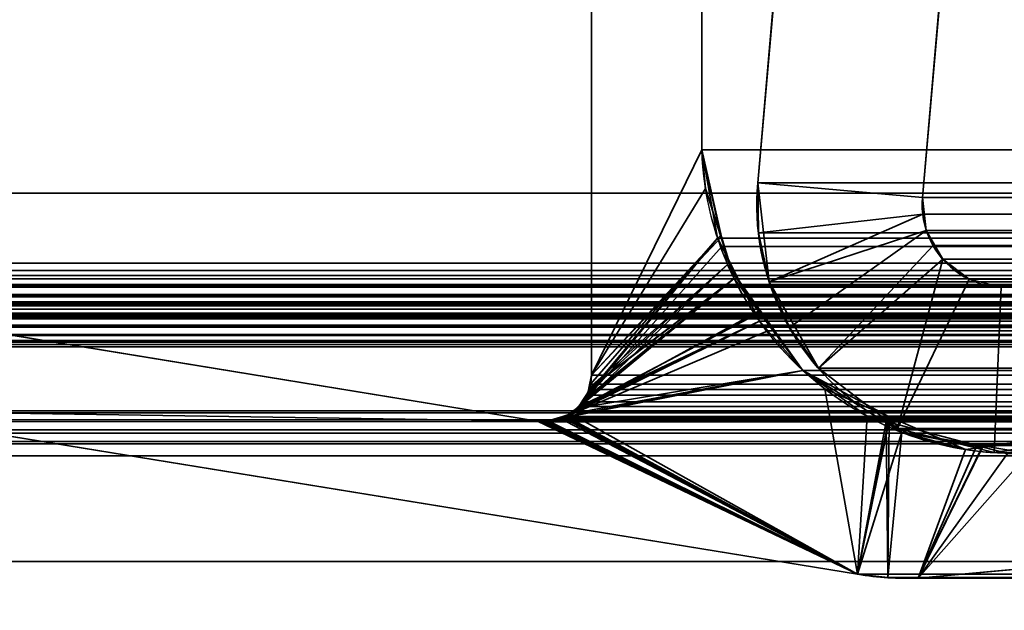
# Model space of a CAD drawing. Header units: millimetres. Extents: x -603 to 3703, y -115 to 193.
# Tile 934 of 1056: x 2490.81 to 2499.75, y 3.57 to 8.93. Entities that reach past the tile are written whole.
import ezdxf

# ---------------------------------------------------------------- set-up
doc = ezdxf.new("R2010")
doc.units = ezdxf.units.MM
doc.layers.add('151', color=7, linetype='Continuous', true_color=0xffffff)

# ---------------------------------------------------------------- blocks, each defined once
blk = doc.blocks.new('UG_SURFACE_003')
at = {"layer": '151', "color": 252, "linetype": 'Continuous', "lineweight": 35}
for points in [[(3703.0001, -18, 2212.25), (3703.0001, 174.4, 2212.25), (2296.9999, 174.4, 2212.25), (2296.9999, -18, 2212.25)], [(2447, -18, 2062.2499), (2447, 174.4, 2062.2499), (3553, 174.4, 2062.2499), (3553, -18, 2062.2499)]]:
    blk.add_3dface(points, dxfattribs=at)
blk = doc.blocks.new('UG_SURFACE_096')
at = {"layer": '151', "color": 252, "linetype": 'Continuous', "lineweight": 35}
for points in [[(2498.1067, 14.2823, 2011.1434), (2498.1067, 14.2823, -8.75), (2497.5085, 7.4461, -8.75), (2497.5085, 7.4461, 2011.7414)], [(2499.0029, 7.3154, 2010.2472), (2499.6009, 14.1516, 2009.649), (2498.1067, 14.2823, 2011.1434), (2497.5085, 7.4461, 2011.7414)], [(2497.5085, 7.4461, -8.75), (2498.1067, 14.2823, -8.75), (2499.6009, 14.1516, -8.75), (2499.0029, 7.3154, -8.75)], [(2499.6009, 14.1516, 2009.649), (2499.0029, 7.3154, 2010.2472), (2499.0029, 7.3154, -8.75), (2499.6009, 14.1516, -8.75)], [(2497.5085, 7.4461, -8.75), (2497.6118, 6.55, -8.75), (2497.6118, 6.55, 2011.6384)], [(2497.6118, 6.55, 2011.6384), (2497.5147, 6.9929, 2011.7352), (2497.5085, 7.4461, -8.75)], [(2497.5147, 6.9929, 2011.7352), (2497.5085, 7.4461, 2011.7414), (2497.5085, 7.4461, -8.75)], [(2497.5085, 7.4461, 2011.7414), (2497.5147, 6.9929, 2011.7352), (2499.0048, 7.1643, 2010.2451), (2499.0029, 7.3154, 2010.2472)], [(2499.0029, 7.3154, -8.75), (2499.0373, 7.0167, -8.75), (2497.6118, 6.55, -8.75), (2497.5085, 7.4461, -8.75)], [(2499.0029, 7.3154, -8.75), (2499.0048, 7.1643, 2010.2451), (2499.0373, 7.0167, 2010.2129)], [(2499.0029, 7.3154, -8.75), (2499.0029, 7.3154, 2010.2472), (2499.0048, 7.1643, 2010.2451)], [(2499.0373, 7.0167, 2010.2129), (2499.0373, 7.0167, -8.75), (2499.0029, 7.3154, -8.75)], [(2499.0048, 7.1643, 2010.2451), (2497.5147, 6.9929, 2011.7352), (2497.6118, 6.55, 2011.6384)], [(2497.6118, 6.55, 2011.6384), (2497.7953, 6.1356, 2011.4546), (2499.0373, 7.0167, 2010.2129), (2499.0048, 7.1643, 2010.2451)], [(2499.0373, 7.0167, -8.75), (2499.186, 6.7555, -8.75), (2498.0583, 5.7665, -8.75), (2497.6118, 6.55, -8.75)], [(2499.0985, 6.8785, 2010.1516), (2499.0373, 7.0167, 2010.2129), (2497.7953, 6.1356, 2011.4546), (2498.0583, 5.7665, 2011.1916)], [(2499.0373, 7.0167, -8.75), (2499.0985, 6.8785, 2010.1516), (2499.186, 6.7555, 2010.0639)], [(2499.0373, 7.0167, -8.75), (2499.0373, 7.0167, 2010.2129), (2499.0985, 6.8785, 2010.1516)], [(2499.186, 6.7555, 2010.0639), (2499.186, 6.7555, -8.75), (2499.0373, 7.0167, -8.75)], [(2498.0583, 5.7665, 2011.1916), (2498.7769, 5.2213, 2010.473), (2499.186, 6.7555, 2010.0639), (2499.0985, 6.8785, 2010.1516)], [(2498.7769, 5.2213, -8.75), (2498.0583, 5.7665, -8.75), (2499.186, 6.7555, -8.75), (2499.4256, 6.5738, -8.75)], [(2498.7769, 5.2213, 2010.473), (2499.4256, 6.5738, 2009.8243), (2499.186, 6.7555, 2010.0639)], [(2499.4256, 6.5738, 2009.8243), (2499.4256, 6.5738, -8.75), (2499.186, 6.7555, -8.75), (2499.186, 6.7555, 2010.0639)], [(2497.6118, 6.55, -8.75), (2498.0583, 5.7665, -8.75), (2498.0583, 5.7665, 2011.1916)], [(2498.0583, 5.7665, 2011.1916), (2497.7953, 6.1356, 2011.4546), (2497.6118, 6.55, -8.75)], [(2497.7953, 6.1356, 2011.4546), (2497.6118, 6.55, 2011.6384), (2497.6118, 6.55, -8.75)], [(2499.7172, 6.5007, 2009.5327), (2499.4256, 6.5738, 2009.8243), (2498.7769, 5.2213, 2010.473), (2499.6519, 5.0021, 2009.5983)], [(2499.4256, 6.5738, -8.75), (2499.7172, 6.5007, -8.75), (2499.6519, 5.0021, -8.75), (2498.7769, 5.2213, -8.75)], [(2499.7172, 6.5007, 2009.5327), (2499.7172, 6.5007, -8.75), (2499.4256, 6.5738, -8.75), (2499.4256, 6.5738, 2009.8243)], [(2499.6519, 5.0021, 2009.5983), (2500.5426, 5.1442, 2008.7075), (2500.0143, 6.5481, 2009.2359), (2499.7172, 6.5007, 2009.5327)], [(2500.5426, 5.1442, -8.75), (2499.6519, 5.0021, -8.75), (2499.7172, 6.5007, -8.75), (2500.0143, 6.5481, -8.75)], [(2500.0143, 6.5481, 2009.2359), (2500.0143, 6.5481, -8.75), (2499.7172, 6.5007, -8.75), (2499.7172, 6.5007, 2009.5327)], [(2498.0583, 5.7665, 2011.1916), (2498.0583, 5.7665, -8.75), (2498.7769, 5.2213, -8.75), (2498.7769, 5.2213, 2010.473)], [(2498.7769, 5.2213, 2010.473), (2498.7769, 5.2213, -8.75), (2499.6519, 5.0021, -8.75), (2499.6519, 5.0021, 2009.5983)], [(2499.6519, 5.0021, 2009.5983), (2499.6519, 5.0021, -8.75), (2500.5426, 5.1442, -8.75), (2500.5426, 5.1442, 2008.7075)]]:
    blk.add_3dface(points, dxfattribs=at)
blk = doc.blocks.new('UG_SURFACE_101')
at = {"layer": '151', "color": 252, "linetype": 'Continuous', "lineweight": 35}
for points in [[(2485.5001, -29.92, 2023.7501), (3514.4999, -29.92, 2023.7501), (3514.4999, 14.42, 2023.7501), (2485.5001, 14.42, 2023.7501)], [(2487, -29.92, 2022.2499), (2487, 14.42, 2022.2499), (3513, 14.42, 2022.2499), (3513, -29.92, 2022.2499)], [(2498.1067, 14.2823, 2011.1434), (2497.5085, 7.4461, 2011.7414), (3502.4915, 7.4461, 2011.7414), (3501.8933, 14.2823, 2011.1434)], [(2497.5085, 7.4461, 2011.7414), (2498.1067, 14.2823, 2011.1434), (2499.6009, 14.1516, 2009.649), (2499.0029, 7.3154, 2010.2472)], [(2499.6009, 14.1516, 2009.649), (3500.3991, 14.1516, 2009.649), (3500.9971, 7.3154, 2010.2472), (2499.0029, 7.3154, 2010.2472)], [(3502.4915, 7.4461, 2011.7414), (2497.5085, 7.4461, 2011.7414), (2497.5147, 6.9929, 2011.7352)], [(2499.0029, 7.3154, 2010.2472), (2499.0048, 7.1643, 2010.2451), (2497.5147, 6.9929, 2011.7352), (2497.5085, 7.4461, 2011.7414)], [(3502.4853, 6.9929, 2011.7352), (3502.4915, 7.4461, 2011.7414), (2497.5147, 6.9929, 2011.7352)], [(2499.0048, 7.1643, 2010.2451), (2499.0029, 7.3154, 2010.2472), (3500.9971, 7.3154, 2010.2472)], [(2499.0048, 7.1643, 2010.2451), (3500.9971, 7.3154, 2010.2472), (3500.9952, 7.1643, 2010.2451)], [(2497.6118, 6.55, 2011.6384), (2497.5147, 6.9929, 2011.7352), (2499.0048, 7.1643, 2010.2451)], [(2499.0048, 7.1643, 2010.2451), (2499.0373, 7.0167, 2010.2129), (2497.7953, 6.1356, 2011.4546), (2497.6118, 6.55, 2011.6384)], [(3500.9952, 7.1643, 2010.2451), (3500.9627, 7.0167, 2010.2129), (2499.0373, 7.0167, 2010.2129), (2499.0048, 7.1643, 2010.2451)], [(2497.5147, 6.9929, 2011.7352), (2497.6118, 6.55, 2011.6384), (3502.3882, 6.55, 2011.6384), (3502.4853, 6.9929, 2011.7352)], [(2498.0583, 5.7665, 2011.1916), (2497.7953, 6.1356, 2011.4546), (2499.0373, 7.0167, 2010.2129), (2499.0985, 6.8785, 2010.1516)], [(2499.0373, 7.0167, 2010.2129), (3500.9627, 7.0167, 2010.2129), (3500.9015, 6.8785, 2010.1516)], [(2499.0985, 6.8785, 2010.1516), (2499.0373, 7.0167, 2010.2129), (3500.9015, 6.8785, 2010.1516)], [(2499.0985, 6.8785, 2010.1516), (2499.186, 6.7555, 2010.0639), (2498.7769, 5.2213, 2010.473), (2498.0583, 5.7665, 2011.1916)], [(3500.9015, 6.8785, 2010.1516), (3500.814, 6.7555, 2010.0639), (2499.186, 6.7555, 2010.0639), (2499.0985, 6.8785, 2010.1516)], [(2499.186, 6.7555, 2010.0639), (2499.4256, 6.5738, 2009.8243), (2498.7769, 5.2213, 2010.473)], [(3500.5744, 6.5738, 2009.8243), (2499.4256, 6.5738, 2009.8243), (2499.186, 6.7555, 2010.0639), (3500.814, 6.7555, 2010.0639)], [(3502.2047, 6.1356, 2011.4546), (2497.6118, 6.55, 2011.6384), (2497.7953, 6.1356, 2011.4546)], [(3502.2047, 6.1356, 2011.4546), (3502.3882, 6.55, 2011.6384), (2497.6118, 6.55, 2011.6384)], [(2499.6519, 5.0021, 2009.5983), (2498.7769, 5.2213, 2010.473), (2499.4256, 6.5738, 2009.8243), (2499.7172, 6.5007, 2009.5327)], [(3500.2828, 6.5007, 2009.5327), (2499.7172, 6.5007, 2009.5327), (2499.4256, 6.5738, 2009.8243), (3500.5744, 6.5738, 2009.8243)], [(2499.7172, 6.5007, 2009.5327), (2500.0143, 6.5481, 2009.2359), (2500.5426, 5.1442, 2008.7075), (2499.6519, 5.0021, 2009.5983)], [(3499.9857, 6.5481, 2009.2359), (2500.0143, 6.5481, 2009.2359), (2499.7172, 6.5007, 2009.5327), (3500.2828, 6.5007, 2009.5327)], [(2497.7953, 6.1356, 2011.4546), (2498.0583, 5.7665, 2011.1916), (3501.9417, 5.7665, 2011.1916), (3502.2047, 6.1356, 2011.4546)], [(3501.9417, 5.7665, 2011.1916), (2498.0583, 5.7665, 2011.1916), (2498.7769, 5.2213, 2010.473), (3501.2231, 5.2213, 2010.473)], [(3501.2231, 5.2213, 2010.473), (2498.7769, 5.2213, 2010.473), (2499.6519, 5.0021, 2009.5983), (3500.3481, 5.0021, 2009.5983)], [(3500.3481, 5.0021, 2009.5983), (2499.6519, 5.0021, 2009.5983), (2500.5426, 5.1442, 2008.7075), (3499.4574, 5.1442, 2008.7075)]]:
    blk.add_3dface(points, dxfattribs=at)
blk = doc.blocks.new('UG_SURFACE_103')
at = {"layer": '151', "color": 252, "linetype": 'Continuous', "lineweight": 35}
for points in [[(2487.9999, 4.0145, -7.75), (2503, 4.0145, -7.75), (2503, 4.0145, -8.75), (2487.9999, 4.0145, -8.75)], [(2503, 4.0145, -7.75), (2487.9999, 4.0145, -7.75), (2487.9999, -24.9528, -7.75), (3512.0001, -24.9528, -7.75)], [(2487.9999, -24.9528, -8.75), (2487.9999, 4.0145, -8.75), (2503, 4.0145, -8.75)], [(2503, 4.0145, -8.75), (3497, 4.0145, -8.75), (2487.9999, -24.9528, -8.75)], [(3497, 4.0145, -8.75), (3512.0001, 4.0145, -8.75), (3512.0001, -24.9528, -8.75), (2487.9999, -24.9528, -8.75)]]:
    blk.add_3dface(points, dxfattribs=at)
blk = doc.blocks.new('UG_SURFACE_138')
at = {"layer": '151', "color": 7, "linetype": 'Continuous', "lineweight": 35}
for points in [[(2496.0001, 5.7035, -8.75), (2496.0001, 11.8277, -8.75), (2497.0021, 11.5427, -8.75), (2497.0021, 7.7467, -8.75)], [(2497.0021, 7.7467, 2012.2478), (2497.0021, 11.5427, 2012.2478), (2496.0001, 11.8277, 2013.2501), (2496.0001, 5.7035, 2013.2501)], [(2496.0001, 11.8277, -8.75), (2496.0001, 5.7035, -8.75), (2496.0001, 5.7035, 2013.2501), (2496.0001, 11.8277, 2013.2501)], [(2497.0021, 11.5427, 2012.2478), (2497.0021, 7.7467, 2012.2478), (2497.0021, 7.7467, -8.75), (2497.0021, 11.5427, -8.75)], [(2496.0001, 5.7035, -8.75), (2497.0021, 7.7467, -8.75), (2497.179, 6.9591, -8.75)], [(2496.0001, 5.7035, 2013.2501), (2497.035, 7.3975, 2012.2149), (2497.0021, 7.7467, 2012.2478)], [(2497.0021, 7.7467, -8.75), (2497.035, 7.3975, 2012.2149), (2497.1709, 6.9688, 2012.079)], [(2497.0021, 7.7467, -8.75), (2497.0021, 7.7467, 2012.2478), (2497.035, 7.3975, 2012.2149)], [(2497.1709, 6.9688, 2012.079), (2497.179, 6.9591, -8.75), (2497.0021, 7.7467, -8.75)], [(2497.1709, 6.9688, 2012.079), (2497.035, 7.3975, 2012.2149), (2496.0001, 5.7035, 2013.2501)], [(2496.0001, 5.7035, 2013.2501), (2495.9824, 5.5845, 2013.2678), (2497.2942, 6.5802, 2011.956), (2497.1709, 6.9688, 2012.079)], [(2497.179, 6.9591, -8.75), (2497.1709, 6.9688, 2012.079), (2497.2942, 6.5802, 2011.956)], [(2495.9776, 5.5852, -8.75), (2496.0001, 5.7035, -8.75), (2497.179, 6.9591, -8.75), (2497.2358, 6.7063, -8.75)], [(2497.2942, 6.5802, 2011.956), (2497.2358, 6.7063, -8.75), (2497.179, 6.9591, -8.75)], [(2495.8768, 5.4054, -8.75), (2497.2358, 6.7063, -8.75), (2497.54, 6.278, -8.75)], [(2497.2358, 6.7063, -8.75), (2495.8768, 5.4054, -8.75), (2495.929, 5.4852, -8.75), (2495.971, 5.5494, -8.75)], [(2497.2358, 6.7063, -8.75), (2495.971, 5.5494, -8.75), (2495.9776, 5.5852, -8.75)], [(2497.2358, 6.7063, -8.75), (2497.2942, 6.5802, 2011.956), (2497.5169, 6.2824, 2011.7331)], [(2497.5169, 6.2824, 2011.7331), (2497.54, 6.278, -8.75), (2497.2358, 6.7063, -8.75)], [(2497.5169, 6.2824, 2011.7331), (2497.2942, 6.5802, 2011.956), (2495.8127, 5.3527, 2013.4373)], [(2495.8501, 5.3903, 2013.3998), (2495.8127, 5.3527, 2013.4373), (2497.2942, 6.5802, 2011.956)], [(2497.2942, 6.5802, 2011.956), (2495.9292, 5.4695, 2013.3207), (2495.8501, 5.3903, 2013.3998)], [(2495.935, 5.4816, 2013.315), (2495.9292, 5.4695, 2013.3207), (2497.2942, 6.5802, 2011.956)], [(2497.2942, 6.5802, 2011.956), (2495.9817, 5.5798, 2013.2685), (2495.935, 5.4816, 2013.315)], [(2495.9824, 5.5845, 2013.2678), (2495.9817, 5.5798, 2013.2685), (2497.2942, 6.5802, 2011.956)], [(2498.4148, 3.8982, -8.75), (2489.3107, 5.381, -8.75), (2489.2921, 6.3024, -8.75), (2495.5108, 5.2872, -8.75)], [(2495.5108, 5.2872, 2013.7391), (2489.2921, 6.3024, 2019.958), (2489.3107, 5.381, 2019.9392)], [(2495.5108, 5.2872, -8.75), (2489.2921, 6.3024, -8.75), (2489.2921, 6.3024, 2019.958), (2495.5108, 5.2872, 2013.7391)], [(2495.8127, 5.3527, 2013.4373), (2497.9179, 5.7463, 2011.332), (2497.5169, 6.2824, 2011.7331)], [(2497.54, 6.278, -8.75), (2497.9179, 5.7463, -8.75), (2495.8768, 5.4054, -8.75)], [(2497.54, 6.278, -8.75), (2497.5169, 6.2824, 2011.7331), (2497.9179, 5.7463, 2011.332)], [(2497.9179, 5.7463, 2011.332), (2497.9179, 5.7463, -8.75), (2497.54, 6.278, -8.75)], [(2498.4148, 3.8982, -8.75), (2495.7495, 5.3179, -8.75), (2497.9179, 5.7463, -8.75), (2498.6954, 5.2603, -8.75)], [(2497.9179, 5.7463, -8.75), (2495.7495, 5.3179, -8.75), (2495.8508, 5.3876, -8.75), (2495.8768, 5.4054, -8.75)], [(2495.8127, 5.3527, 2013.4373), (2498.4148, 3.8982, 2010.8352), (2498.116, 5.5793, 2011.1339), (2497.9179, 5.7463, 2011.332)], [(2497.9179, 5.7463, -8.75), (2498.116, 5.5793, 2011.1339), (2498.7016, 5.3266, 2010.5484)], [(2497.9179, 5.7463, -8.75), (2497.9179, 5.7463, 2011.332), (2498.116, 5.5793, 2011.1339)], [(2498.7016, 5.3266, 2010.5484), (2498.6954, 5.2603, -8.75), (2497.9179, 5.7463, -8.75)], [(2495.9776, 5.5852, -8.75), (2495.9824, 5.5845, 2013.2678), (2496.0001, 5.7035, 2013.2501)], [(2496.0001, 5.7035, 2013.2501), (2496.0001, 5.7035, -8.75), (2495.9776, 5.5852, -8.75)], [(2495.971, 5.5494, -8.75), (2495.929, 5.4852, -8.75), (2495.935, 5.4816, 2013.315)], [(2495.971, 5.5494, -8.75), (2495.935, 5.4816, 2013.315), (2495.9817, 5.5798, 2013.2685)], [(2495.9817, 5.5798, 2013.2685), (2495.9776, 5.5852, -8.75), (2495.971, 5.5494, -8.75)], [(2495.9817, 5.5798, 2013.2685), (2495.9824, 5.5845, 2013.2678), (2495.9776, 5.5852, -8.75)], [(2498.7016, 5.3266, 2010.5484), (2498.116, 5.5793, 2011.1339), (2498.4148, 3.8982, 2010.8352)], [(2495.8768, 5.4054, -8.75), (2495.8501, 5.3903, 2013.3998), (2495.9292, 5.4695, 2013.3207)], [(2495.9292, 5.4695, 2013.3207), (2495.929, 5.4852, -8.75), (2495.8768, 5.4054, -8.75)], [(2495.9292, 5.4695, 2013.3207), (2495.935, 5.4816, 2013.315), (2495.929, 5.4852, -8.75)], [(2489.3107, 5.381, 2019.9392), (2498.4148, 3.8982, 2010.8352), (2495.5447, 5.2832, 2013.7053), (2495.5108, 5.2872, 2013.7391)], [(2489.3107, 5.381, -8.75), (2498.4148, 3.8982, -8.75), (2498.4148, 3.8982, 2010.8352), (2489.3107, 5.381, 2019.9392)], [(2495.8127, 5.3527, 2013.4373), (2495.8508, 5.3876, -8.75), (2495.7495, 5.3179, -8.75)], [(2495.8127, 5.3527, 2013.4373), (2495.8501, 5.3903, 2013.3998), (2495.8508, 5.3876, -8.75)], [(2495.8768, 5.4054, -8.75), (2495.8508, 5.3876, -8.75), (2495.8501, 5.3903, 2013.3998)], [(2495.5108, 5.2872, -8.75), (2495.5447, 5.2832, -8.75), (2498.4148, 3.8982, -8.75)], [(2495.5447, 5.2832, -8.75), (2495.5108, 5.2872, -8.75), (2495.5108, 5.2872, 2013.7391), (2495.5447, 5.2832, 2013.7053)], [(2495.5447, 5.2832, -8.75), (2495.5788, 5.2819, -8.75), (2498.4148, 3.8982, -8.75)], [(2495.5788, 5.2819, 2013.6712), (2495.5447, 5.2832, 2013.7053), (2498.4148, 3.8982, 2010.8352)], [(2495.5447, 5.2832, 2013.7053), (2495.5788, 5.2819, 2013.6712), (2495.5788, 5.2819, -8.75), (2495.5447, 5.2832, -8.75)], [(2498.4148, 3.8982, -8.75), (2495.5788, 5.2819, -8.75), (2495.6095, 5.2884, -8.75)], [(2495.6002, 5.2825, 2013.6497), (2495.6095, 5.2884, -8.75), (2495.5788, 5.2819, -8.75)], [(2498.4148, 3.8982, 2010.8352), (2495.6002, 5.2825, 2013.6497), (2495.5788, 5.2819, 2013.6712)], [(2495.5788, 5.2819, -8.75), (2495.5788, 5.2819, 2013.6712), (2495.6002, 5.2825, 2013.6497)], [(2495.6002, 5.2825, 2013.6497), (2495.6102, 5.2858, 2013.6397), (2495.6095, 5.2884, -8.75)], [(2495.6102, 5.2858, 2013.6397), (2495.6002, 5.2825, 2013.6497), (2498.4148, 3.8982, 2010.8352)], [(2495.6095, 5.2884, -8.75), (2495.6102, 5.2858, 2013.6397), (2495.7409, 5.329, 2013.509)], [(2495.7409, 5.329, 2013.509), (2495.743, 5.3165, -8.75), (2495.6095, 5.2884, -8.75)], [(2498.4148, 3.8982, -8.75), (2495.6095, 5.2884, -8.75), (2495.743, 5.3165, -8.75)], [(2498.4148, 3.8982, 2010.8352), (2495.7409, 5.329, 2013.509), (2495.6102, 5.2858, 2013.6397)], [(2498.4148, 3.8982, 2010.8352), (2495.8127, 5.3527, 2013.4373), (2495.7409, 5.329, 2013.509)], [(2495.7495, 5.3179, -8.75), (2495.7409, 5.329, 2013.509), (2495.8127, 5.3527, 2013.4373)], [(2495.7495, 5.3179, -8.75), (2495.743, 5.3165, -8.75), (2495.7409, 5.329, 2013.509)], [(2495.743, 5.3165, -8.75), (2495.7495, 5.3179, -8.75), (2498.4148, 3.8982, -8.75)], [(2498.7016, 5.3266, 2010.5484), (2498.4148, 3.8982, 2010.8352), (2498.6882, 3.8675, 2010.5617)], [(2498.6882, 3.8675, 2010.5617), (2498.9631, 3.8635, 2010.2868), (2499.3916, 5.0287, 2009.8586), (2498.7016, 5.3266, 2010.5484)], [(2498.8151, 5.1854, -8.75), (2498.6954, 5.2603, -8.75), (2498.7016, 5.3266, 2010.5484)], [(2498.8151, 5.1854, -8.75), (2498.7016, 5.3266, 2010.5484), (2499.3916, 5.0287, 2009.8586)], [(2498.6954, 5.2603, -8.75), (2498.8151, 5.1854, -8.75), (2498.4148, 3.8982, -8.75)], [(2498.6882, 3.8675, -8.75), (2498.4148, 3.8982, -8.75), (2498.8151, 5.1854, -8.75)], [(2498.8151, 5.1854, -8.75), (2499.552, 5.0629, -8.75), (2498.9631, 3.8635, -8.75), (2498.6882, 3.8675, -8.75)], [(2498.8151, 5.1854, -8.75), (2499.3916, 5.0287, 2009.8586), (2499.5408, 5.0464, 2009.7091)], [(2499.5408, 5.0464, 2009.7091), (2499.552, 5.0629, -8.75), (2498.8151, 5.1854, -8.75)], [(2500.375, 5.1452, 2008.8751), (2499.5408, 5.0464, 2009.7091), (2498.9631, 3.8635, 2010.2868), (2501.6658, 4.1071, 2007.5841)], [(2499.552, 5.0629, -8.75), (2499.5408, 5.0464, 2009.7091), (2500.375, 5.1452, 2008.8751)], [(2500.375, 5.1452, 2008.8751), (2499.9633, 4.9946, -8.75), (2499.552, 5.0629, -8.75)], [(2501.6658, 4.1071, -8.75), (2498.9631, 3.8635, -8.75), (2499.9633, 4.9946, -8.75), (2500.3707, 5.0877, -8.75)], [(2499.552, 5.0629, -8.75), (2499.9633, 4.9946, -8.75), (2498.9631, 3.8635, -8.75)], [(2499.5408, 5.0464, 2009.7091), (2499.3916, 5.0287, 2009.8586), (2498.9631, 3.8635, 2010.2868)], [(2498.9631, 3.8635, -8.75), (2501.6658, 4.1071, -8.75), (2501.6658, 4.1071, 2007.5841), (2498.9631, 3.8635, 2010.2868)], [(2498.6882, 3.8675, 2010.5617), (2498.4148, 3.8982, 2010.8352), (2498.4148, 3.8982, -8.75), (2498.6882, 3.8675, -8.75)], [(2498.6882, 3.8675, -8.75), (2498.9631, 3.8635, -8.75), (2498.9631, 3.8635, 2010.2868), (2498.6882, 3.8675, 2010.5617)]]:
    blk.add_3dface(points, dxfattribs=at)
blk = doc.blocks.new('UG_SURFACE_139')
at = {"layer": '151', "color": 7, "linetype": 'Continuous', "lineweight": 35}
for points in [[(2488.9386, 6.7187, 2020.3116), (2488.9386, 11.8663, 2020.3116), (3511.0614, 11.8663, 2020.3116), (3511.0614, 6.7187, 2020.3116)], [(2496.0001, 11.8277, 2013.2501), (2496.0001, 5.7035, 2013.2501), (3503.9999, 5.7035, 2013.2501), (3503.9999, 11.8277, 2013.2501)], [(2497.0021, 11.5427, 2012.2478), (2497.0021, 7.7467, 2012.2478), (2496.0001, 5.7035, 2013.2501), (2496.0001, 11.8277, 2013.2501)], [(3512.0888, 7.3541, 2021.3387), (3512.0888, 11.6334, 2021.3387), (2487.9112, 11.6334, 2021.3387), (2487.9112, 7.3541, 2021.3387)], [(3502.9979, 11.5427, 2012.2478), (3502.9979, 7.7467, 2012.2478), (2497.0021, 7.7467, 2012.2478), (2497.0021, 11.5427, 2012.2478)], [(2497.0021, 7.7467, 2012.2478), (2497.1442, 6.9462, 2012.1057), (2495.9924, 5.6228, 2013.2577), (2496.0001, 5.7035, 2013.2501)], [(2497.0021, 7.7467, 2012.2478), (3502.9979, 7.7467, 2012.2478), (3502.8558, 6.9462, 2012.1057)], [(2497.1442, 6.9462, 2012.1057), (2497.0021, 7.7467, 2012.2478), (3502.8558, 6.9462, 2012.1057)], [(3513.4354, 6.5775, 2022.6853), (3512.0888, 7.3541, 2021.3387), (2487.9112, 7.3541, 2021.3387), (2486.5646, 6.5775, 2022.6853)], [(2495.8894, 5.4187, 2013.3605), (2497.1442, 6.9462, 2012.1057), (2497.1821, 6.8713, 2012.0678)], [(2497.1442, 6.9462, 2012.1057), (2495.8894, 5.4187, 2013.3605), (2495.9192, 5.4625, 2013.3309), (2495.9586, 5.521, 2013.2914)], [(2497.1442, 6.9462, 2012.1057), (2495.9586, 5.521, 2013.2914), (2495.976, 5.5732, 2013.2742), (2495.9924, 5.6228, 2013.2577)], [(3502.8558, 6.9462, 2012.1057), (3502.8179, 6.8713, 2012.0678), (2497.1821, 6.8713, 2012.0678), (2497.1442, 6.9462, 2012.1057)], [(2497.1821, 6.8713, 2012.0678), (2497.5245, 6.1935, 2011.7254), (2495.8894, 5.4187, 2013.3605)], [(2497.1821, 6.8713, 2012.0678), (3502.8179, 6.8713, 2012.0678), (3502.4755, 6.1935, 2011.7254)], [(2497.5245, 6.1935, 2011.7254), (2497.1821, 6.8713, 2012.0678), (3502.4755, 6.1935, 2011.7254)], [(2488.9386, 6.7187, 2020.3116), (3511.0564, 6.6534, 2020.3063), (3511.0557, 6.6507, 2020.3056)], [(2488.9386, 6.7187, 2020.3116), (3511.0614, 6.7187, 2020.3116), (3511.0564, 6.6534, 2020.3063)], [(3511.0557, 6.6507, 2020.3056), (2488.9474, 6.6515, 2020.3025), (2488.9386, 6.7187, 2020.3116)], [(2488.9474, 6.6515, 2020.3025), (3511.0557, 6.6507, 2020.3056), (3511.0271, 6.5518, 2020.277)], [(2488.9531, 6.6087, 2020.2971), (2488.9474, 6.6515, 2020.3025), (3511.0271, 6.5518, 2020.277)], [(2488.9531, 6.6087, 2020.2971), (3511.0271, 6.5518, 2020.277), (3511.0121, 6.5273, 2020.262)], [(3511.0121, 6.5273, 2020.262), (2488.9872, 6.5255, 2020.263), (2488.9531, 6.6087, 2020.2971)], [(2486.5646, 6.5775, 2022.6853), (2486.4945, 6.5146, 2022.7554), (3513.5045, 6.5122, 2022.7544)], [(3513.5045, 6.5122, 2022.7544), (3513.4354, 6.5775, 2022.6853), (2486.5646, 6.5775, 2022.6853)], [(2488.9925, 6.5122, 2020.2575), (2488.9872, 6.5255, 2020.263), (3511.0121, 6.5273, 2020.262)], [(2488.9925, 6.5122, 2020.2575), (3511.0121, 6.5273, 2020.262), (3510.9639, 6.449, 2020.2138)], [(2486.4423, 6.4347, 2022.8076), (2486.4366, 6.4244, 2022.8133), (3513.5627, 6.4236, 2022.8126)], [(2486.48, 6.5013, 2022.7702), (2486.4423, 6.4347, 2022.8076), (3513.5572, 6.4343, 2022.8071)], [(3513.5627, 6.4236, 2022.8126), (3513.5572, 6.4343, 2022.8071), (2486.4423, 6.4347, 2022.8076)], [(2486.4945, 6.5146, 2022.7554), (2486.48, 6.5013, 2022.7702), (3513.5293, 6.4886, 2022.7795)], [(2486.48, 6.5013, 2022.7702), (3513.5572, 6.4343, 2022.8071), (3513.5293, 6.4886, 2022.7795)], [(3513.5293, 6.4886, 2022.7795), (3513.5045, 6.5122, 2022.7544), (2486.4945, 6.5146, 2022.7554)], [(2488.9925, 6.5122, 2020.2575), (3510.9639, 6.449, 2020.2138), (3510.9355, 6.4249, 2020.1855)], [(3510.9355, 6.4249, 2020.1855), (2489.0635, 6.4213, 2020.1864), (2488.9925, 6.5122, 2020.2575)], [(2486.4159, 6.3416, 2022.8341), (2486.4154, 6.3315, 2022.8345), (3513.5839, 6.331, 2022.8341)], [(2486.4354, 6.4222, 2022.8148), (2486.4159, 6.3416, 2022.8341), (3513.5839, 6.331, 2022.8341)], [(2486.4366, 6.4244, 2022.8133), (2486.4354, 6.4222, 2022.8148), (3513.5679, 6.4131, 2022.8181)], [(2486.4354, 6.4222, 2022.8148), (3513.5839, 6.331, 2022.8341), (3513.5679, 6.4131, 2022.8181)], [(3513.5679, 6.4131, 2022.8181), (3513.5627, 6.4236, 2022.8126), (2486.4366, 6.4244, 2022.8133)], [(2489.0704, 6.4125, 2020.1795), (2489.0635, 6.4213, 2020.1864), (3510.9355, 6.4249, 2020.1855)], [(2489.125, 6.3688, 2020.1252), (2489.0704, 6.4125, 2020.1795), (3510.9355, 6.4249, 2020.1855)], [(2489.125, 6.3688, 2020.1252), (3510.9355, 6.4249, 2020.1855), (3510.8528, 6.3547, 2020.1027)], [(2489.125, 6.3688, 2020.1252), (3510.8528, 6.3547, 2020.1027), (3510.8342, 6.3481, 2020.0844)], [(3510.8342, 6.3481, 2020.0844), (2489.1663, 6.3524, 2020.0837), (2489.125, 6.3688, 2020.1252)], [(2489.1663, 6.3524, 2020.0837), (3510.8342, 6.3481, 2020.0844), (3510.7079, 6.3024, 2019.958)], [(3510.7079, 6.3024, 2019.958), (2489.2921, 6.3024, 2019.958), (2489.1663, 6.3524, 2020.0837)], [(3513.5791, 6.243, 2022.8291), (2486.4154, 6.3315, 2022.8345), (2486.4142, 6.3011, 2022.836)], [(2486.4142, 6.3011, 2022.836), (2486.4235, 6.2316, 2022.8267), (3513.5765, 6.2316, 2022.8267)], [(3513.5765, 6.2316, 2022.8267), (3513.5791, 6.243, 2022.8291), (2486.4142, 6.3011, 2022.836)], [(2486.4154, 6.3315, 2022.8345), (3513.5791, 6.243, 2022.8291), (3513.5856, 6.3226, 2022.8357)], [(3513.5856, 6.3226, 2022.8357), (3513.5839, 6.331, 2022.8341), (2486.4154, 6.3315, 2022.8345)], [(2487.4709, 6.2483, 2021.7791), (2487.5658, 6.2609, 2021.6842), (3512.4342, 6.2604, 2021.6842)], [(3512.4342, 6.2604, 2021.6842), (3512.5291, 6.2483, 2021.7791), (2487.4709, 6.2483, 2021.7791)], [(3512.3951, 6.2655, 2021.6451), (2487.5658, 6.2609, 2021.6842), (2487.6022, 6.2657, 2021.6477)], [(3512.3951, 6.2655, 2021.6451), (3512.4342, 6.2604, 2021.6842), (2487.5658, 6.2609, 2021.6842)], [(2487.6022, 6.2657, 2021.6477), (3512.3432, 6.248, 2021.5931), (3512.3951, 6.2655, 2021.6451)], [(2487.6022, 6.2657, 2021.6477), (2487.6568, 6.2479, 2021.5931), (3512.3432, 6.248, 2021.5931)], [(2495.5108, 5.2872, 2013.7391), (2489.2921, 6.3024, 2019.958), (3510.7079, 6.3024, 2019.958), (3504.4892, 5.2872, 2013.7391)], [(2498.4148, 3.8982, 2010.8352), (2489.3107, 5.381, 2019.9392), (2489.2921, 6.3024, 2019.958), (2495.5108, 5.2872, 2013.7391)], [(2486.4235, 6.2316, 2022.8267), (2486.4275, 6.2218, 2022.8224), (3513.5722, 6.222, 2022.8224)], [(3513.5722, 6.222, 2022.8224), (3513.5765, 6.2316, 2022.8267), (2486.4235, 6.2316, 2022.8267)], [(3513.5722, 6.222, 2022.8224), (2486.4275, 6.2218, 2022.8224), (2486.4595, 6.1447, 2022.7904)], [(3513.5722, 6.222, 2022.8224), (2486.4595, 6.1447, 2022.7904), (2486.4657, 6.1377, 2022.7845)], [(2486.4657, 6.1377, 2022.7845), (3513.5345, 6.1368, 2022.7845), (3513.5722, 6.222, 2022.8224)], [(3512.5291, 6.2483, 2021.7791), (3513.1931, 6.0016, 2022.4433), (2486.8069, 6.0016, 2022.4433), (2487.4709, 6.2483, 2021.7791)], [(3512.2714, 6.2239, 2021.5213), (3512.3432, 6.248, 2021.5931), (2487.6568, 6.2479, 2021.5931)], [(3512.2714, 6.2239, 2021.5213), (2487.6568, 6.2479, 2021.5931), (2487.7264, 6.2251, 2021.5235)], [(2487.7264, 6.2251, 2021.5235), (3512.2602, 6.214, 2021.5101), (3512.2714, 6.2239, 2021.5213)], [(2487.7264, 6.2251, 2021.5235), (2487.7398, 6.2136, 2021.5104), (3512.2602, 6.214, 2021.5101)], [(3512.2602, 6.214, 2021.5101), (2487.7398, 6.2136, 2021.5104), (2487.8066, 6.1556, 2021.4436)], [(2487.8066, 6.1556, 2021.4436), (3512.1937, 6.1552, 2021.4436), (3512.2602, 6.214, 2021.5101)], [(2495.77, 5.3276, 2013.4802), (2497.5245, 6.1935, 2011.7254), (2497.6017, 6.1057, 2011.6482)], [(2497.5245, 6.1935, 2011.7254), (2495.77, 5.3276, 2013.4802), (2495.8293, 5.3728, 2013.4208)], [(2495.8293, 5.3728, 2013.4208), (2495.8894, 5.4187, 2013.3605), (2497.5245, 6.1935, 2011.7254)], [(3502.4755, 6.1935, 2011.7254), (3502.3983, 6.1057, 2011.6482), (2497.6017, 6.1057, 2011.6482), (2497.5245, 6.1935, 2011.7254)], [(3513.5345, 6.1368, 2022.7845), (2486.4657, 6.1377, 2022.7845), (2486.5267, 6.0664, 2022.7234)], [(3513.5326, 6.1326, 2022.7828), (3513.5345, 6.1368, 2022.7845), (2486.5267, 6.0664, 2022.7234)], [(3513.5326, 6.1326, 2022.7828), (2486.5267, 6.0664, 2022.7234), (2486.5315, 6.0638, 2022.7187)], [(2486.5315, 6.0638, 2022.7187), (3513.468, 6.0644, 2022.718), (3513.5326, 6.1326, 2022.7828)], [(3512.1918, 6.1535, 2021.4417), (2487.8066, 6.1556, 2021.4436), (2487.8068, 6.1552, 2021.4431)], [(3512.1918, 6.1535, 2021.4417), (3512.1937, 6.1552, 2021.4436), (2487.8066, 6.1556, 2021.4436)], [(2487.8068, 6.1552, 2021.4431), (3512.1465, 6.0731, 2021.3964), (3512.1918, 6.1535, 2021.4417)], [(2487.8068, 6.1552, 2021.4431), (2487.8535, 6.0731, 2021.3964), (3512.1465, 6.0731, 2021.3964)], [(3512.1326, 6.0214, 2021.3828), (2487.8535, 6.0731, 2021.3964), (2487.8714, 5.981, 2021.3785)], [(3512.1326, 6.0214, 2021.3828), (3512.1465, 6.0731, 2021.3964), (2487.8535, 6.0731, 2021.3964)], [(2497.6017, 6.1057, 2011.6482), (2497.9179, 5.7463, 2011.332), (2495.77, 5.3276, 2013.4802)], [(2497.6017, 6.1057, 2011.6482), (3502.3983, 6.1057, 2011.6482), (3502.0821, 5.7463, 2011.332), (2497.9179, 5.7463, 2011.332)], [(3513.4592, 6.0552, 2022.7094), (3513.468, 6.0644, 2022.718), (2486.5315, 6.0638, 2022.7187)], [(2486.5315, 6.0638, 2022.7187), (2486.6159, 6.0181, 2022.634), (3513.3839, 6.0204, 2022.6338)], [(3513.3839, 6.0204, 2022.6338), (3513.4592, 6.0552, 2022.7094), (2486.5315, 6.0638, 2022.7187)], [(3513.3388, 5.9996, 2022.5887), (3513.3839, 6.0204, 2022.6338), (2486.6159, 6.0181, 2022.634)], [(3513.3388, 5.9996, 2022.5887), (2486.6159, 6.0181, 2022.634), (2486.6393, 6.0054, 2022.6107)], [(2486.6393, 6.0054, 2022.6107), (2486.7067, 6.0038, 2022.5432), (3513.2933, 6.0002, 2022.5432)], [(3513.2933, 6.0002, 2022.5432), (3513.3388, 5.9996, 2022.5887), (2486.6393, 6.0054, 2022.6107)], [(2486.7067, 6.0038, 2022.5432), (2486.8069, 6.0016, 2022.4433), (3513.1931, 6.0016, 2022.4433)], [(3513.1931, 6.0016, 2022.4433), (3513.2933, 6.0002, 2022.5432), (2486.7067, 6.0038, 2022.5432)], [(2487.8714, 5.981, 2021.3785), (3512.1284, 5.9608, 2021.3785), (3512.1326, 6.0214, 2021.3828)], [(3512.1751, 2.6459, 2021.425), (3512.1284, 5.9608, 2021.3785), (2487.8716, 5.9608, 2021.3785), (2487.8249, 2.6459, 2021.425)], [(2487.8714, 5.981, 2021.3785), (2487.8716, 5.9608, 2021.3785), (3512.1284, 5.9608, 2021.3785)], [(2497.9179, 5.7463, 2011.332), (2498.4999, 5.3308, 2010.7501), (2498.4148, 3.8982, 2010.8352), (2495.77, 5.3276, 2013.4802)], [(2497.9179, 5.7463, 2011.332), (3502.0821, 5.7463, 2011.332), (3501.5001, 5.3308, 2010.7501)], [(2498.4999, 5.3308, 2010.7501), (2497.9179, 5.7463, 2011.332), (3501.5001, 5.3308, 2010.7501)], [(3504.0145, 5.5934, 2013.2644), (2496.0001, 5.7035, 2013.2501), (2495.9924, 5.6228, 2013.2577)], [(3504.0145, 5.5934, 2013.2644), (3503.9999, 5.7035, 2013.2501), (2496.0001, 5.7035, 2013.2501)], [(3504.0538, 5.4968, 2013.304), (2495.976, 5.5732, 2013.2742), (2495.9586, 5.521, 2013.2914)], [(2495.9924, 5.6228, 2013.2577), (2495.976, 5.5732, 2013.2742), (3504.0231, 5.5726, 2013.273)], [(3504.0538, 5.4968, 2013.304), (3504.0231, 5.5726, 2013.273), (2495.976, 5.5732, 2013.2742)], [(2495.9924, 5.6228, 2013.2577), (3504.0231, 5.5726, 2013.273), (3504.0145, 5.5934, 2013.2644)], [(3504.1373, 5.392, 2013.3872), (2495.9192, 5.4625, 2013.3309), (2495.8894, 5.4187, 2013.3605)], [(2495.9586, 5.521, 2013.2914), (2495.9192, 5.4625, 2013.3309), (3504.0808, 5.4631, 2013.3307)], [(3504.1373, 5.392, 2013.3872), (3504.0808, 5.4631, 2013.3307), (2495.9192, 5.4625, 2013.3309)], [(2495.9586, 5.521, 2013.2914), (3504.0808, 5.4631, 2013.3307), (3504.0538, 5.4968, 2013.304)], [(2489.0571, 5.2979, 2020.1931), (2489.1746, 5.3615, 2020.0753), (3510.8247, 5.3519, 2020.0746)], [(3510.7164, 5.3809, 2019.9664), (2489.1746, 5.3615, 2020.0753), (2489.1782, 5.3634, 2020.0717)], [(3510.7164, 5.3809, 2019.9664), (3510.8247, 5.3519, 2020.0746), (2489.1746, 5.3615, 2020.0753)], [(2489.1782, 5.3634, 2020.0717), (2489.3107, 5.381, 2019.9392), (3510.6893, 5.381, 2019.9392)], [(3510.6893, 5.381, 2019.9392), (3510.7164, 5.3809, 2019.9664), (2489.1782, 5.3634, 2020.0717)], [(2489.3107, 5.381, 2019.9392), (2498.4148, 3.8982, 2010.8352), (3501.5852, 3.8982, 2010.8352), (3510.6893, 5.381, 2019.9392)], [(3504.2794, 5.3064, 2013.5293), (2495.8293, 5.3728, 2013.4208), (2495.77, 5.3276, 2013.4802)], [(2495.8894, 5.4187, 2013.3605), (2495.8293, 5.3728, 2013.4208), (3504.1702, 5.3722, 2013.4201)], [(3504.2794, 5.3064, 2013.5293), (3504.1702, 5.3722, 2013.4201), (2495.8293, 5.3728, 2013.4208)], [(2495.8894, 5.4187, 2013.3605), (3504.1702, 5.3722, 2013.4201), (3504.1373, 5.392, 2013.3872)], [(3511.0202, 5.2345, 2020.2703), (2488.965, 5.2088, 2020.2851), (2489.028, 5.2822, 2020.2219)], [(3511.0202, 5.2345, 2020.2703), (2489.028, 5.2822, 2020.2219), (2489.0571, 5.2979, 2020.1931)], [(3510.8247, 5.3519, 2020.0746), (3510.8976, 5.3323, 2020.1476), (2489.0571, 5.2979, 2020.1931)], [(3510.8976, 5.3323, 2020.1476), (3510.942, 5.2969, 2020.1919), (2489.0571, 5.2979, 2020.1931)], [(2489.0571, 5.2979, 2020.1931), (3510.942, 5.2969, 2020.1919), (3511.0202, 5.2345, 2020.2703)], [(2495.5618, 5.2822, 2013.6881), (2495.5108, 5.2872, 2013.7391), (3504.4892, 5.2872, 2013.7391)], [(2495.5108, 5.2872, 2013.7391), (2495.5618, 5.2822, 2013.6881), (2498.4148, 3.8982, 2010.8352)], [(2495.5788, 5.2819, 2013.6712), (2495.5618, 5.2822, 2013.6881), (3504.4892, 5.2872, 2013.7391)], [(2495.5618, 5.2822, 2013.6881), (2495.5788, 5.2819, 2013.6712), (2498.4148, 3.8982, 2010.8352)], [(3504.4892, 5.2872, 2013.7391), (3504.4212, 5.2819, 2013.6712), (2495.5788, 5.2819, 2013.6712)], [(3504.4067, 5.2844, 2013.6569), (2495.5931, 5.2853, 2013.6569), (2495.5788, 5.2819, 2013.6712)], [(2498.4148, 3.8982, 2010.8352), (2495.5788, 5.2819, 2013.6712), (2495.5931, 5.2853, 2013.6569)], [(2495.5788, 5.2819, 2013.6712), (3504.4212, 5.2819, 2013.6712), (3504.4067, 5.2844, 2013.6569)], [(3504.2853, 5.3054, 2013.5353), (2495.7139, 5.3143, 2013.536), (2495.5931, 5.2853, 2013.6569)], [(2495.5931, 5.2853, 2013.6569), (2495.7139, 5.3143, 2013.536), (2498.4148, 3.8982, 2010.8352)], [(2495.5931, 5.2853, 2013.6569), (3504.4067, 5.2844, 2013.6569), (3504.2853, 5.3054, 2013.5353)], [(2495.77, 5.3276, 2013.4802), (2495.7139, 5.3143, 2013.536), (3504.2853, 5.3054, 2013.5353)], [(2495.7139, 5.3143, 2013.536), (2495.77, 5.3276, 2013.4802), (2498.4148, 3.8982, 2010.8352)], [(2495.77, 5.3276, 2013.4802), (3504.2853, 5.3054, 2013.5353), (3504.2794, 5.3064, 2013.5293)], [(2498.4148, 3.8982, 2010.8352), (2498.4999, 5.3308, 2010.7501), (2498.6746, 5.2845, 2010.5755)], [(2498.6899, 3.8674, 2010.5603), (2498.4148, 3.8982, 2010.8352), (2498.6746, 5.2845, 2010.5755)], [(3501.5001, 5.3308, 2010.7501), (3501.3254, 5.2845, 2010.5755), (2498.6746, 5.2845, 2010.5755), (2498.4999, 5.3308, 2010.7501)], [(2498.6746, 5.2845, 2010.5755), (2499.4953, 5.0668, 2009.7549), (2498.9631, 3.8635, 2010.2868), (2498.6899, 3.8674, 2010.5603)], [(2498.6746, 5.2845, 2010.5755), (3501.3254, 5.2845, 2010.5755), (3500.5047, 5.0668, 2009.7549), (2499.4953, 5.0668, 2009.7549)], [(3511.0614, 5.178, 2020.3114), (2488.9386, 5.178, 2020.3114), (2488.965, 5.2088, 2020.2851)], [(3511.0202, 5.2345, 2020.2703), (3511.0366, 5.2122, 2020.2866), (2488.965, 5.2088, 2020.2851)], [(2488.965, 5.2088, 2020.2851), (3511.0366, 5.2122, 2020.2866), (3511.0614, 5.178, 2020.3114)], [(2488.8957, 5.0824, 2020.3543), (2488.9042, 5.1012, 2020.3459), (3511.0958, 5.1012, 2020.3459), (3511.1043, 5.0824, 2020.3543)], [(3511.0614, 5.178, 2020.3114), (2488.9042, 5.1012, 2020.3459), (2488.9386, 5.178, 2020.3114)], [(3511.0614, 5.178, 2020.3114), (3511.0958, 5.1012, 2020.3459), (2488.9042, 5.1012, 2020.3459)], [(2501.6658, 4.1071, 2007.5841), (2498.9631, 3.8635, 2010.2868), (2499.7728, 4.9932, 2009.4774), (2500.3569, 5.113, 2008.893)], [(3511.1225, 4.9715, 2020.3724), (2488.8775, 4.9715, 2020.3724), (2488.8957, 5.0824, 2020.3543)], [(3511.1043, 5.0824, 2020.3543), (3511.1225, 4.9715, 2020.3724), (2488.8957, 5.0824, 2020.3543)], [(2499.4953, 5.0668, 2009.7549), (2499.7728, 4.9932, 2009.4774), (2498.9631, 3.8635, 2010.2868)], [(2499.7728, 4.9932, 2009.4774), (2499.4953, 5.0668, 2009.7549), (3500.5047, 5.0668, 2009.7549)], [(2488.795, 2.0412, 2020.4549), (2488.8775, 4.9715, 2020.3724), (3511.1225, 4.9715, 2020.3724), (3511.205, 2.0412, 2020.4549)], [(2498.9631, 3.8635, 2010.2868), (2501.6658, 4.1071, 2007.5841), (3498.3342, 4.1071, 2007.5841), (3501.0369, 3.8635, 2010.2868)], [(3501.5852, 3.8982, 2010.8352), (2498.4148, 3.8982, 2010.8352), (2498.6899, 3.8674, 2010.5603)], [(3501.5852, 3.8982, 2010.8352), (2498.6899, 3.8674, 2010.5603), (2498.9631, 3.8635, 2010.2868)], [(2498.9631, 3.8635, 2010.2868), (3501.0369, 3.8635, 2010.2868), (3501.5852, 3.8982, 2010.8352)]]:
    blk.add_3dface(points, dxfattribs=at)

msp = doc.modelspace()

# ---------------------------------------------------------------- linework, layer by layer
at = {"layer": '151', "linetype": 'Continuous', "lineweight": -3}
for p, q in [((2497.5086, 7.4461, -8.75), (2498.1067, 14.2823, -8.75)), ((2498.1067, 14.2823, 2011.1433), (2497.5086, 7.4461, 2011.7414)), ((2498.1067, 14.2823, 2011.1433), (2497.5086, 7.4461, 2011.7414)), ((2499.6009, 14.1516, 2009.6491), (2499.0029, 7.3154, 2010.2471)), ((2499.6009, 14.1516, 2009.6491), (2499.0029, 7.3154, 2010.2471)), ((2499.0029, 7.3154, -8.75), (2499.6009, 14.1516, -8.75)), ((2496, 5.7035, 2013.25), (2496, 11.8277, 2013.25)), ((2496, 5.7035, 2013.25), (2496, 11.8277, 2013.25)), ((2496, 11.8277, -8.75), (2496, 5.7035, -8.75)), ((2497.0021, 11.5427, 2012.2479), (2497.0021, 7.7467, 2012.2479)), ((2497.0021, 11.5427, 2012.2479), (2497.0021, 7.7467, 2012.2479)), ((2497.0021, 11.5427, -8.75), (2497.0021, 7.7467, -8.75)), ((3502.9979, 7.7467, 2012.2479), (2497.0021, 7.7467, 2012.2479)), ((2497.0021, 7.7467, 2012.2479), (2497.0021, 7.7467, -8.75)), ((2497.5086, 7.4461, 2011.7414), (2497.5086, 7.4461, -8.75)), ((3502.4914, 7.4461, 2011.7414), (2497.5086, 7.4461, 2011.7414)), ((3512.0888, 7.3541, 2021.3388), (2487.9112, 7.3541, 2021.3388)), ((3500.9971, 7.3154, 2010.2471), (2499.0029, 7.3154, 2010.2471)), ((2499.0029, 7.3154, 2010.2471), (2499.0029, 7.3154, -8.75)), ((2488.9385, 6.7187, 2020.3115), (3511.0615, 6.7187, 2020.3115)), ((3513.4353, 6.5775, 2022.6853), (2486.5647, 6.5775, 2022.6853)), ((2489.2921, 6.3024, 2019.9579), (2495.5108, 5.2872, 2013.7392)), ((2489.2921, 6.3024, 2019.9579), (2495.5108, 5.2872, 2013.7392)), ((2489.2921, 6.3024, 2019.9579), (3510.7079, 6.3024, 2019.9579)), ((2495.5108, 5.2872, -8.75), (2489.2921, 6.3024, -8.75)), ((3513.5766, 6.2316, 2022.8266), (2486.4234, 6.2316, 2022.8266)), ((3512.5291, 6.2483, 2021.7791), (2487.4709, 6.2483, 2021.7791)), ((3512.1465, 6.0731, 2021.3965), (2487.8535, 6.0731, 2021.3965)), ((3513.1932, 6.0016, 2022.4432), (2486.8068, 6.0016, 2022.4432)), ((2487.8716, 5.9608, 2021.3784), (3512.1284, 5.9608, 2021.3784)), ((3502.0821, 5.7463, 2011.3321), (2497.9179, 5.7463, 2011.3321)), ((2497.9179, 5.7463, 2011.3321), (2497.9179, 5.7463, -8.75)), ((2496, 5.7035, 2013.25), (3504, 5.7035, 2013.25)), ((2496, 5.7035, -8.75), (2496, 5.7035, 2013.25)), ((2489.3109, 5.381, -8.75), (2498.4148, 3.8982, -8.75)), ((2489.3109, 5.381, 2019.9391), (3510.6891, 5.381, 2019.9391)), ((2498.4148, 3.8982, 2010.8352), (2489.3109, 5.381, 2019.9391)), ((2498.4148, 3.8982, 2010.8352), (2489.3109, 5.381, 2019.9391)), ((2495.5108, 5.2872, 2013.7392), (3504.4892, 5.2872, 2013.7392)), ((2495.5108, 5.2872, -8.75), (2495.5108, 5.2872, 2013.7392)), ((2495.5788, 5.2819, 2013.6712), (3504.4212, 5.2819, 2013.6712)), ((2495.5788, 5.2819, -8.75), (2495.5788, 5.2819, 2013.6712)), ((2488.8776, 4.9715, 2020.3724), (3511.1224, 4.9715, 2020.3724)), ((2501.6658, 4.1071, 2007.5842), (2498.9632, 3.8635, 2010.2868)), ((2501.6658, 4.1071, 2007.5842), (2498.9632, 3.8635, 2010.2868)), ((2501.6658, 4.1071, -8.75), (2498.9632, 3.8635, -8.75)), ((2503, 4.0145, -7.75), (2488, 4.0145, -7.75)), ((2503, 4.0145, -8.75), (2488, 4.0145, -8.75)), ((2498.4148, 3.8982, 2010.8352), (3501.5852, 3.8982, 2010.8352)), ((2498.4148, 3.8982, -8.75), (2498.4148, 3.8982, 2010.8352)), ((2498.9632, 3.8635, 2010.2868), (3501.0368, 3.8635, 2010.2868)), ((2498.9632, 3.8635, -8.75), (2498.9632, 3.8635, 2010.2868))]:
    msp.add_line(p, q, dxfattribs=at)
at = {"layer": '151', "linetype": 'Continuous', "lineweight": -3, "extrusion": (0, 0, -1)}
for radius in [2.25, 0.75]:
    msp.add_arc((-2499.75, 7.25, 8.75), radius, 180, 5, dxfattribs=at)
at = {"layer": '151', "linetype": 'Continuous', "lineweight": -3, "extrusion": (0.707107, 6.12323e-17, 0.707107)}
for major_axis in [(-2.25, 0, 2.25), (-2.25, 0, 2.25), (-0.75, 0, 0.75), (-0.75, 0, 0.75)]:
    msp.add_ellipse((2499.75, 7.25, 2009.5), major_axis=major_axis, ratio=0.707107, start_param=6.195919, end_param=9.424778, dxfattribs=at)
at = {"layer": '151', "linetype": 'Continuous', "lineweight": -3}
for points in [[(2497.9179, 5.7463, 2011.3321), (2497.3568, 6.2631, 2011.8932), (2497.0269, 6.9842, 2012.2231), (2497.0021, 7.7467, 2012.2479)], [(2497.9179, 5.7463, 2011.3321), (2497.4257, 6.1997, 2011.8243), (2497.0292, 6.9122, 2012.2208), (2497.0021, 7.7467, 2012.2479)], [(2497.9179, 5.7463, -8.75), (2497.3568, 6.2631, -8.75), (2497.0269, 6.9842, -8.75), (2497.0021, 7.7467, -8.75)], [(2501.9408, 5.9099, -8.75), (2500.8754, 4.7534, -8.75), (2499.074, 4.6801, -8.75), (2497.9179, 5.7463, -8.75)], [(2501.9408, 5.9099, 2007.3092), (2500.8754, 4.7534, 2008.3746), (2499.074, 4.6801, 2010.176), (2497.9179, 5.7463, 2011.3321)], [(2496, 5.7035, 2013.25), (2496, 5.4706, 2013.25), (2495.8117, 5.2819, 2013.4383), (2495.5788, 5.2819, 2013.6712)], [(2495.5788, 5.2819, -8.75), (2495.8117, 5.2819, -8.75), (2496, 5.4706, -8.75), (2496, 5.7035, -8.75)], [(2495.5108, 5.2872, -8.75), (2495.5335, 5.2837, -8.75), (2495.5561, 5.2819, -8.75), (2495.5788, 5.2819, -8.75)], [(2495.5788, 5.2819, 2013.6712), (2495.5561, 5.2819, 2013.6939), (2495.5335, 5.2837, 2013.7165), (2495.5108, 5.2872, 2013.7392)], [(2498.9632, 3.8635, -8.75), (2498.7798, 3.8571, -8.75), (2498.5961, 3.8688, -8.75), (2498.4148, 3.8982, -8.75)], [(2498.9632, 3.8635, 2010.2868), (2498.7798, 3.8571, 2010.4702), (2498.5961, 3.8688, 2010.6539), (2498.4148, 3.8982, 2010.8352)]]:
    msp.add_open_spline(points, degree=3, dxfattribs=at)
for points, knots in [([(2501.9408, 5.9099, 2007.3092), (2501.371, 5.2914, 2007.879), (2500.6602, 5.0196, 2008.5898), (2499.2394, 4.9686, 2010.0106), (2498.5184, 5.1925, 2010.7316), (2497.9179, 5.7463, 2011.3321)], [0, 0, 0, 0, 0.5, 0.5, 1, 1, 1, 1]), ([(2495.5788, 5.2819, 2013.6712), (2495.6434, 5.2819, 2013.6066), (2495.7091, 5.2966, 2013.5409), (2495.8125, 5.3493, 2013.4375), (2495.8537, 5.3796, 2013.3963), (2495.9159, 5.4476, 2013.3341), (2495.9399, 5.482, 2013.3101), (2495.9735, 5.552, 2013.2765), (2495.9853, 5.5867, 2013.2647), (2495.9974, 5.649, 2013.2526), (2496, 5.6764, 2013.25), (2496, 5.7035, 2013.25)], [0, 0, 0, 0, 0.34374, 0.34374, 0.583452, 0.583452, 0.759558, 0.759558, 0.899358, 0.899358, 1, 1, 1, 1]), ([(2495.5108, 5.2872, 2013.7392), (2495.5136, 5.2868, 2013.7364), (2495.5165, 5.2864, 2013.7335), (2495.5221, 5.2856, 2013.7279), (2495.525, 5.2852, 2013.725), (2495.5307, 5.2846, 2013.7193), (2495.5335, 5.2843, 2013.7165), (2495.5392, 5.2837, 2013.7108), (2495.542, 5.2835, 2013.708), (2495.5477, 5.283, 2013.7023), (2495.5506, 5.2828, 2013.6994), (2495.5563, 5.2825, 2013.6937), (2495.5591, 5.2823, 2013.6909), (2495.5676, 5.282, 2013.6824), (2495.5732, 5.2819, 2013.6768), (2495.5788, 5.2819, 2013.6712)], [0, 0, 0, 0, 0.125508, 0.125508, 0.251016, 0.251016, 0.376525, 0.376525, 0.502033, 0.502033, 0.627541, 0.627541, 0.75305, 0.75305, 1, 1, 1, 1]), ([(2498.4148, 3.8982, 2010.8352), (2498.4605, 3.8908, 2010.7895), (2498.5063, 3.8845, 2010.7437), (2498.598, 3.8742, 2010.652), (2498.6439, 3.8702, 2010.6061), (2498.7809, 3.8616, 2010.4691), (2498.8721, 3.8604, 2010.3779), (2498.9632, 3.8635, 2010.2868)], [0, 0, 0, 0, 0.251107, 0.251107, 0.502214, 0.502214, 1, 1, 1, 1])]:
    msp.add_open_spline(points, degree=3, knots=knots, dxfattribs=at)

# ---------------------------------------------------------------- block references
for name in ['UG_SURFACE_003', 'UG_SURFACE_103', 'UG_SURFACE_096', 'UG_SURFACE_101', 'UG_SURFACE_138', 'UG_SURFACE_139']:
    msp.add_blockref(name, (0, 0), dxfattribs=at)

doc.saveas('drawing.dxf')
